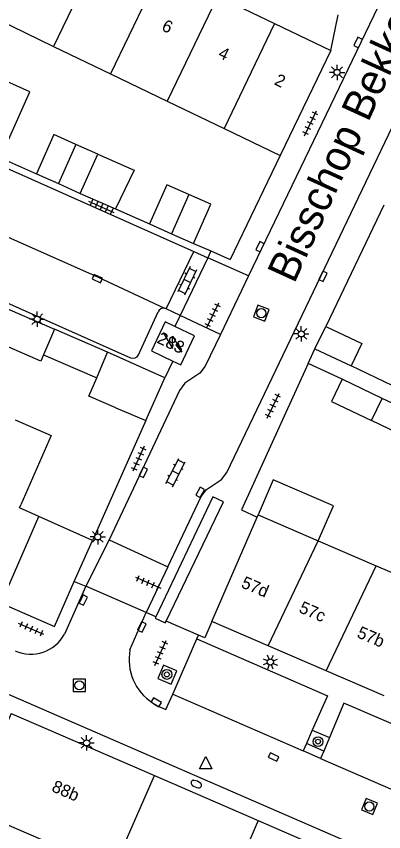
# Model space of a CAD drawing. Extents: x 132998 to 136004, y 396998 to 398512.
# Drawn here: x 133655.4 to 133685.4, y 397905.7 to 397972.3 of the extents above; entities that cross this region are included whole.
import ezdxf

# ---------------------------------------------------------------- set-up
doc = ezdxf.new("R2010")
doc.units = 0
for name, color, linetype in [('gg-afsc-erfafscheiding', 7, 'Continuous'), ('gg-afsc-muur', 7, 'Continuous'), ('gg-anno-huisnummerreeks BGT', 7, 'Continuous'), ('gg-anno-openbare ruimte label', 7, 'Continuous'), ('gg-bbg-bijgebouw', 7, 'Continuous'), ('gg-bbg-gedigitaliseerde bebouwing', 7, 'Continuous'), ('gg-bbg-gedigitaliseerde bijgebouw', 7, 'Continuous'), ('gg-bbg-hoofdgebouw', 7, 'Continuous'), ('gg-bbg-luifel en loopbrug', 7, 'Continuous'), ('gg-bbg-tussenscheiding', 7, 'Continuous'), ('gg-knt-verharding', 7, 'Continuous'), ('gg-knt-verharding nz', 7, 'Continuous'), ('gt-grn-weggrens', 7, 'Continuous'), ('gt-symb-boom', 7, 'Continuous'), ('gt-symb-brandkraan', 7, 'Continuous'), ('gt-symb-klinker verharding', 7, 'Continuous'), ('gt-symb-kolk', 7, 'Continuous'), ('gt-symb-lichtmast', 7, 'Continuous'), ('gt-symb-rioolschacht', 7, 'Continuous'), ('gt-symb-tegel verharding', 7, 'Continuous'), ('gt-symb-trafo symbool', 7, 'Continuous'), ('gt-symb-waterafsluiter', 7, 'Continuous')]:
    doc.layers.add(name, color=color, linetype=linetype)

# ---------------------------------------------------------------- blocks, each defined once
blk = doc.blocks.new('gt0-RS')
at = {"layer": 'gt-symb-rioolschacht'}
blk.add_lwpolyline([(-0.5, -0.5), (0.5, -0.5), (0.5, 0.5), (-0.5, 0.5)], close=True, dxfattribs=at)
blk.add_circle((0, 0), 0.375, dxfattribs=at)
blk = doc.blocks.new('gt0-BOOM')
at = {"layer": 'gt-symb-boom'}
for radius in [0.4, 0.2]:
    blk.add_circle((0, 0), radius, dxfattribs=at)
blk = doc.blocks.new('gt0-KOLK')
at = {"layer": 'gt-symb-kolk'}
blk.add_lwpolyline([(0, 0), (0.375, 0), (0.375, 0.4), (-0.375, 0.4), (-0.375, 0), (0, 0)], dxfattribs=at)
blk = doc.blocks.new('gt0-TEG1')
at = {"layer": 'gt-symb-tegel verharding'}
for p, q in [((-1.125, 0), (1.125, 0)), ((-0.9, -0.25), (-0.9, 0.25)), ((-0.45, -0.25), (-0.45, 0.25)), ((0, -0.25), (0, 0.25)), ((0.45, -0.25), (0.45, 0.25)), ((0.9, -0.25), (0.9, 0.25))]:
    blk.add_line(p, q, dxfattribs=at)
blk = doc.blocks.new('gt0-LMAST')
at = {"layer": 'gt-symb-lichtmast'}
for p, q in [((-0.182, 0.173), (-0.447, 0.438)), ((-0.005, 0.246), (-0.005, 0.621)), ((0.172, 0.173), (0.437, 0.438)), ((-0.255, -0.004), (-0.63, -0.004)), ((-0.182, -0.181), (-0.447, -0.446)), ((-0.005, -0.254), (-0.005, -0.629)), ((0.437, -0.446), (0.172, -0.181)), ((0.245, -0.004), (0.62, -0.004))]:
    blk.add_line(p, q, dxfattribs=at)
blk.add_circle((-0.005, -0.004), 0.25, dxfattribs=at)
blk = doc.blocks.new('gt0-KL1')
at = {"layer": 'gt-symb-klinker verharding'}
for p, q in [((-1.15, 0.3), (1.15, 0.3)), ((-1, -0.3), (-1, 0.3)), ((-0.5, 0.3), (-0.5, 0.45)), ((0, -0.3), (0, 0.3)), ((0.5, 0.3), (0.5, 0.45)), ((1, -0.3), (1, 0.3)), ((-1.15, -0.3), (1.15, -0.3)), ((-0.5, -0.45), (-0.5, -0.3)), ((0.5, -0.45), (0.5, -0.3))]:
    blk.add_line(p, q, dxfattribs=at)
blk = doc.blocks.new('gt0-HSP')
at = {"layer": 'gt-symb-trafo symbool'}
for points in [[(0.771, 0.746), (-0.529, -0.004), (0.471, -0.004), (-0.829, -0.754)], [(-0.217, -0.24), (-0.829, -0.754), (-0.077, -0.48)]]:
    blk.add_lwpolyline(points, dxfattribs=at)
blk = doc.blocks.new('gt0-BR')
at = {"layer": 'gt-symb-brandkraan'}
for centre, radius, start, end in [((-0.244, 0), 0.206, 107.56694, 252.43307), ((0.599, -2.664), 3, 106.89205, 107.56694), ((0, -0.691), 0.938, 73.10799, 106.89205), ((-0.599, -2.664), 3, 72.43309, 73.10799), ((0.244, 0), 0.206, 287.56695, 72.43309), ((0.599, 2.664), 3, 252.43307, 253.10797), ((0, 0.691), 0.938, 253.10797, 286.89206), ((-0.599, 2.664), 3, 286.89206, 287.56695)]:
    blk.add_arc(centre, radius, start, end, dxfattribs=at)
blk = doc.blocks.new('gt0-WAFSL')
at = {"layer": 'gt-symb-waterafsluiter'}
for p, q in [((-0.5, -0.333), (0, 0.667)), ((0, 0.667), (0.5, -0.333)), ((0.5, -0.333), (-0.5, -0.333))]:
    blk.add_line(p, q, dxfattribs=at)

msp = doc.modelspace()

# ---------------------------------------------------------------- linework, layer by layer
at = {"layer": 'gg-afsc-erfafscheiding'}
for p, q in [((133654.11, 397960.7), (133657.04, 397959.41)), ((133663.491, 397956.543), (133666.26, 397955.32)), ((133669.86, 397953.73), (133671.272, 397953.112)), ((133671.272, 397953.112), (133672.85, 397952.42)), ((133679.204, 397943.929), (133679.77, 397945.13)), ((133681.995, 397942.648), (133679.204, 397943.929)), ((133686.119, 397942.103), (133682.72, 397943.734))]:
    msp.add_line(p, q, dxfattribs=at)
at = {"layer": 'gg-afsc-muur'}
for p, q in [((133676.94, 397960.91), (133672.85, 397952.42)), ((133685.4, 397956.85), (133680.649, 397946.962)), ((133679.204, 397943.929), (133673.78, 397931.98)), ((133665.97, 397939.289), (133661.625, 397929.5)), ((133673.78, 397931.98), (133675.051, 397931.399))]:
    msp.add_line(p, q, dxfattribs=at)
at = {"layer": 'gg-bbg-bijgebouw'}
for p, q in [((133662.05, 397961.01), (133660.255, 397961.81)), ((133660.62, 397957.81), (133662.05, 397961.01)), ((133657.04, 397959.41), (133658.83, 397958.61)), ((133658.83, 397958.61), (133660.62, 397957.81)), ((133666.26, 397955.32), (133668.06, 397954.525)), ((133668.06, 397954.525), (133669.86, 397953.73)), ((133653.712, 397948.813), (133658.529, 397946.722)), ((133679.77, 397945.13), (133680.649, 397946.962)), ((133667.51, 397942.76), (133662.84, 397944.85)), ((133679.77, 397945.13), (133682.72, 397943.734)), ((133665.97, 397939.289), (133667.51, 397942.76)), ((133681.995, 397942.648), (133681.119, 397940.828)), ((133685.242, 397941.085), (133681.995, 397942.648)), ((133688.25, 397939.638), (133685.242, 397941.085))]:
    msp.add_line(p, q, dxfattribs=at)
for points in [[(133660.255, 397961.81), (133658.46, 397962.61), (133657.04, 397959.41)], [(133669.47, 397957.725), (133667.67, 397958.52), (133666.26, 397955.32)], [(133669.86, 397953.73), (133671.27, 397956.93), (133669.47, 397957.725)]]:
    msp.add_lwpolyline(points, dxfattribs=at)
at = {"layer": 'gg-bbg-gedigitaliseerde bebouwing'}
for p, q in [((133653.802, 397972.043), (133658.44, 397969.811)), ((133658.44, 397969.811), (133663.079, 397967.579)), ((133663.079, 397967.579), (133667.718, 397965.347)), ((133667.718, 397965.347), (133672.357, 397963.115)), ((133672.357, 397963.115), (133676.94, 397960.91)), ((133661.625, 397929.5), (133657.232, 397931.449)), ((133675.13, 397931.58), (133680.033, 397929.465)), ((133680.033, 397929.465), (133684.77, 397927.421)), ((133684.77, 397927.421), (133689.506, 397925.378))]:
    msp.add_line(p, q, dxfattribs=at)
for points in [[(133655.318, 397939.334), (133658.235, 397938.068), (133655.77, 397932.389)], [(133657.232, 397931.449), (133655.662, 397932.146), (133655.77, 397932.389)]]:
    msp.add_lwpolyline(points, dxfattribs=at)
at = {"layer": 'gg-bbg-gedigitaliseerde bijgebouw'}
for p, q in [((133658.529, 397946.722), (133657.629, 397944.64)), ((133661.959, 397942.768), (133662.84, 397944.85)), ((133681.119, 397940.828), (133684.37, 397939.268)), ((133663.526, 397940.325), (133665.97, 397939.289))]:
    msp.add_line(p, q, dxfattribs=at)
for points in [[(133654.11, 397960.7), (133656.509, 397966.089), (133651.868, 397968.155)], [(133657.629, 397944.64), (133657.409, 397944.132), (133652.59, 397946.215), (133653.712, 397948.813)], [(133680.649, 397946.962), (133683.589, 397945.571), (133682.72, 397943.734)], [(133663.526, 397940.325), (133661.32, 397941.26), (133661.959, 397942.768)], [(133688.25, 397939.638), (133687.375, 397937.826), (133684.37, 397939.268)]]:
    msp.add_lwpolyline(points, dxfattribs=at)
at = {"layer": 'gg-bbg-hoofdgebouw'}
for p, q in [((133671.831, 397973.913), (133676.469, 397971.68)), ((133676.469, 397971.68), (133681.06, 397969.47)), ((133681.06, 397969.47), (133676.94, 397960.91)), ((133675.051, 397931.399), (133675.13, 397931.58)), ((133671.36, 397922.88), (133675.051, 397931.399)), ((133660.135, 397926.142), (133661.625, 397929.5)), ((133658.51, 397922.48), (133660.135, 397926.142)), ((133654.153, 397924.377), (133658.51, 397922.48)), ((133675.95, 397920.899), (133671.36, 397922.88)), ((133680.686, 397918.855), (133675.95, 397920.899)), ((133685.423, 397916.81), (133680.686, 397918.855)), ((133654.98, 397915.36), (133666.672, 397910.299)), ((133666.672, 397910.299), (133675.124, 397906.641)), ((133675.124, 397906.641), (133687.321, 397901.361))]:
    msp.add_line(p, q, dxfattribs=at)
for points in [[(133668.339, 397946.941), (133667.54, 397947.32), (133666.42, 397944.96), (133668.164, 397944.124)], [(133668.164, 397944.124), (133668.82, 397943.81), (133669.94, 397946.18), (133668.339, 397946.941)], [(133654.98, 397915.36), (133651.582, 397907.615), (133662.39, 397902.955)]]:
    msp.add_lwpolyline(points, dxfattribs=at)
at = {"layer": 'gg-bbg-luifel en loopbrug'}
for p, q in [((133660.62, 397957.81), (133663.491, 397956.543)), ((133662.84, 397944.85), (133658.529, 397946.722)), ((133657.629, 397944.64), (133661.959, 397942.768))]:
    msp.add_line(p, q, dxfattribs=at)
for points in [[(133662.05, 397961.01), (133665.004, 397959.694), (133663.491, 397956.543)], [(133680.033, 397929.465), (133681.269, 397932.319), (133676.366, 397934.434), (133675.13, 397931.58)]]:
    msp.add_lwpolyline(points, dxfattribs=at)
at = {"layer": 'gg-bbg-tussenscheiding'}
for p, q in [((133662.555, 397978.38), (133658.44, 397969.811)), ((133667.193, 397976.147), (133663.079, 397967.579)), ((133671.831, 397973.913), (133667.718, 397965.347)), ((133676.469, 397971.68), (133672.357, 397963.115)), ((133660.255, 397961.81), (133658.83, 397958.61)), ((133669.47, 397957.725), (133668.06, 397954.525)), ((133684.37, 397939.268), (133685.242, 397941.085)), ((133654.153, 397924.377), (133657.232, 397931.449)), ((133675.95, 397920.899), (133680.033, 397929.465)), ((133680.686, 397918.855), (133684.77, 397927.421)), ((133663.277, 397902.573), (133666.672, 397910.299)), ((133675.124, 397906.641), (133671.801, 397898.899))]:
    msp.add_line(p, q, dxfattribs=at)
at = {"layer": 'gg-knt-verharding'}
for p, q in [((133685.705, 397974.7), (133674.354, 397951.083)), ((133637.092, 397967.63), (133669.897, 397953.063)), ((133633.11, 397958.51), (133664.707, 397944.399)), ((133667.618, 397948.389), (133669.897, 397953.063)), ((133669.897, 397953.063), (133671.03, 397952.56)), ((133671.03, 397952.56), (133668.77, 397947.85)), ((133674.354, 397951.083), (133672.06, 397946.311)), ((133665.38, 397944.65), (133666.97, 397948.15)), ((133667.618, 397948.389), (133667.502, 397948.443)), ((133668.77, 397947.85), (133667.618, 397948.389)), ((133614.874, 397934.262), (133704.097, 397895.507)), ((133662.99, 397929.55), (133667.77, 397927.34)), ((133661.071, 397925.773), (133659.341, 397921.855)), ((133666.01, 397923.61), (133661.071, 397925.773)), ((133664.673, 397920.557), (133666.01, 397923.61)), ((133668.16, 397916.951), (133670.143, 397921.477)), ((133679.548, 397914), (133679.072, 397912.912)), ((133679.548, 397914), (133680.951, 397913.413)), ((133679.072, 397912.912), (133678.813, 397912.319)), ((133680.481, 397912.3), (133679.072, 397912.912)), ((133680.951, 397913.413), (133680.481, 397912.3)), ((133680.229, 397911.704), (133678.813, 397912.319)), ((133680.481, 397912.3), (133680.229, 397911.704))]:
    msp.add_line(p, q, dxfattribs=at)
for points in [[(133667.77, 397927.34), (133670.49, 397933.07), (133670.92, 397933.66), (133672.14, 397934.46), (133672.57, 397935.04), (133693.18, 397978.08)], [(133672.06, 397946.311), (133670.81, 397943.71), (133670.37, 397943.13), (133669.15, 397942.33), (133668.71, 397941.73), (133662.99, 397929.55)], [(133667.621, 397922.914), (133672.307, 397932.654), (133671.434, 397933.053), (133666.794, 397923.271)], [(133666.794, 397923.271), (133666.732, 397923.141), (133667.558, 397922.783), (133667.621, 397922.914)], [(133670.143, 397921.477), (133680.779, 397916.817), (133679.548, 397914)], [(133668.039, 397917.772), (133668.496, 397918.851), (133667.399, 397919.328), (133666.935, 397918.227), (133668.039, 397917.772)], [(133666.515, 397916.237), (133666.921, 397915.996), (133667.611, 397915.697), (133668.16, 397916.951)], [(133692.52, 397908.346), (133693.76, 397911.211), (133682.138, 397916.223), (133680.951, 397913.413)]]:
    msp.add_lwpolyline(points, dxfattribs=at)
for centre, radius, start, end in [((133667.426, 397947.951), 0.498, 81.23901, 156.4487), ((133664.914, 397944.871), 0.516, 246.33293, 334.57377), ((133656.592, 397923.334), 3.121, 245.50088, 331.7088), ((133668.834, 397919.778), 4.233, 169.40009, 236.78564)]:
    msp.add_arc(centre, radius, start, end, dxfattribs=at)
at = {"layer": 'gg-knt-verharding nz'}
for p, q in [((133668.16, 397916.951), (133678.813, 397912.319)), ((133680.229, 397911.704), (133691.797, 397906.677))]:
    msp.add_line(p, q, dxfattribs=at)
msp.add_lwpolyline([(133634.51, 397963.21), (133662.03, 397951), (133667.502, 397948.443)], dxfattribs=at)
at = {"layer": 'gt-grn-weggrens'}
for p, q in [((133681.06, 397969.47), (133681.65, 397972.394)), ((133671.272, 397953.112), (133671.03, 397952.56)), ((133674.354, 397951.083), (133671.03, 397952.56)), ((133668.77, 397947.85), (133668.339, 397946.941)), ((133672.06, 397946.311), (133668.77, 397947.85)), ((133668.164, 397944.124), (133667.51, 397942.76)), ((133662.99, 397929.55), (133661.071, 397925.773)), ((133667.77, 397927.34), (133666.01, 397923.61)), ((133660.135, 397926.142), (133661.071, 397925.773)), ((133666.794, 397923.271), (133666.01, 397923.61)), ((133670.27, 397921.768), (133667.621, 397922.914)), ((133670.143, 397921.477), (133670.27, 397921.768))]:
    msp.add_line(p, q, dxfattribs=at)
msp.add_lwpolyline([(133671.36, 397922.88), (133670.784, 397921.546), (133670.27, 397921.768)], dxfattribs=at)

# ---------------------------------------------------------------- block references
at = {"layer": 'gt-symb-boom'}
for p in [(133667.687, 397918.558), (133680.019, 397913.079)]:
    msp.add_blockref('gt0-BOOM', p, dxfattribs=at)
at = {"layer": 'gt-symb-brandkraan', "rotation": 156.53799977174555}
msp.add_blockref('gt0-BR', (133670.087, 397909.616), dxfattribs=at)
at = {"layer": 'gt-symb-klinker verharding'}
for p, rotation in [((133669.348, 397950.674), -115.64307083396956), ((133668.394, 397935.031), 62.922248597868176)]:
    msp.add_blockref('gt0-KL1', p, dxfattribs=dict(at, rotation=rotation))
at = {"layer": 'gt-symb-kolk'}
for p, rotation in [((133683.476, 397970.04), 64.33212482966), ((133675.464, 397953.368), 64.28048704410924), ((133680.247, 397951.133), -116.10382498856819), ((133662.094, 397951.039), 155.28090615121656), ((133665.587, 397935.133), -115.7195129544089), ((133670.589, 397933.329), 61.97468393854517), ((133660.698, 397924.711), -115.71951295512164), ((133665.461, 397922.518), -115.41160072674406), ((133666.711, 397916.115), -31.877816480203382), ((133676.472, 397912.006), 155.22886109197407)]:
    msp.add_blockref('gt0-KOLK', p, dxfattribs=dict(at, rotation=rotation))
at = {"layer": 'gt-symb-lichtmast'}
for p in [(133681.578, 397967.688), (133657.109, 397947.551), (133678.66, 397946.351), (133662.056, 397929.788), (133661.142, 397912.98)]:
    msp.add_blockref('gt0-LMAST', p, dxfattribs=at)
at = {"layer": 'gt-symb-lichtmast', "rotation": -23.33404127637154}
msp.add_blockref('gt0-LMAST', (133676.138, 397919.565), dxfattribs=at)
at = {"layer": 'gt-symb-rioolschacht'}
for p, rotation in [((133675.391, 397948.041), 69.44395478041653), ((133684.209, 397907.785), 157.59180171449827)]:
    msp.add_blockref('gt0-RS', p, dxfattribs=dict(at, rotation=rotation))
msp.add_blockref('gt0-RS', (133660.537, 397917.673), dxfattribs=at)
at = {"layer": 'gt-symb-tegel verharding'}
for p, rotation in [((133679.395, 397963.53), 64.28048704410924), ((133662.344, 397956.691), 156.04914468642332), ((133671.429, 397947.868), 63.84474624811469), ((133676.349, 397940.479), 64.15238978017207), ((133665.375, 397936.169), -113.95085531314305), ((133666.152, 397926.042), -23.386642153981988), ((133656.613, 397922.27), 156.04914468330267), ((133667.163, 397920.312), 66.04914468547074)]:
    msp.add_blockref('gt0-TEG1', p, dxfattribs=dict(at, rotation=rotation))
at = {"layer": 'gt-symb-trafo symbool', "rotation": 90}
msp.add_blockref('gt0-HSP', (133668.141, 397945.69), dxfattribs=at)
at = {"layer": 'gt-symb-waterafsluiter'}
msp.add_blockref('gt0-WAFSL', (133670.859, 397911.186), dxfattribs=at)

# ---------------------------------------------------------------- texts
at = {"layer": 'gg-anno-huisnummerreeks BGT'}
for s, rotation, p in [('6', 334.3, (133667.188, 397971.154)), ('4', 334.3, (133671.795, 397968.936)), ('2', 334.3, (133676.38, 397966.729)), ('283', 334.7, (133666.806, 397945.652)), ('57d', 336.7, (133673.673, 397925.693)), ('57c', 336.7, (133678.389, 397923.657)), ('57b', 336.7, (133683.126, 397921.613)), ('88b', 336.6, (133658.215, 397909.056))]:
    msp.add_text(s, height=1, rotation=rotation, dxfattribs=at).set_placement(p)
at = {"layer": 'gg-anno-openbare ruimte label'}
msp.add_text('Bisschop Bekkerslaan', height=2.5, rotation=65.4, dxfattribs=at).set_placement((133678.075, 397950.377))

doc.saveas('drawing.dxf')
